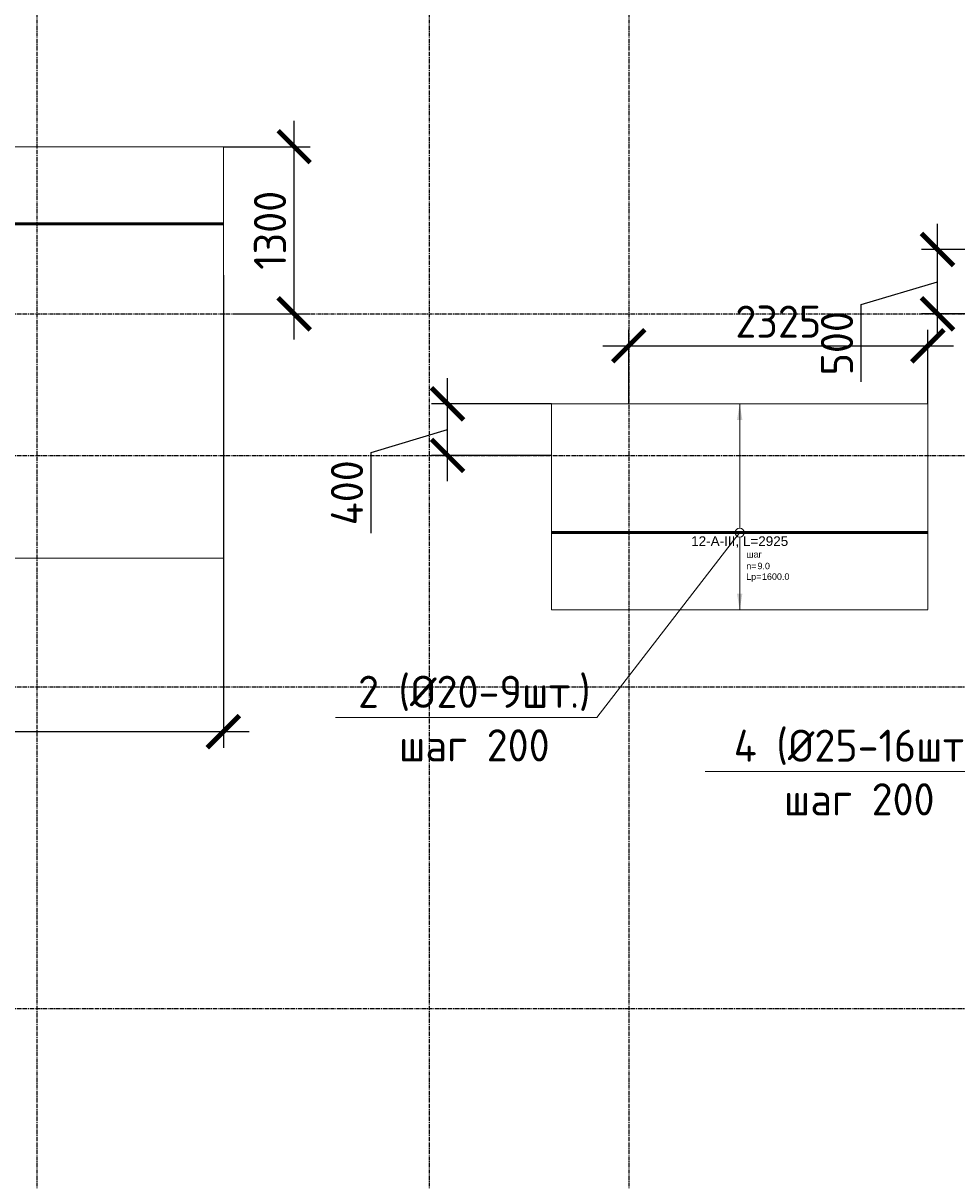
# Model space of a CAD drawing. Header units: millimetres. Extents: x -93479 to 1057970, y -66333 to 172656.
# Tile 365 of 473: x 738222 to 745478, y 38962 to 47962. Entities that reach past the tile are written whole.
import ezdxf
from ezdxf import colors
from ezdxf.entities.mleader import LeaderData, LeaderLine
from ezdxf.enums import TextEntityAlignment as Align
from ezdxf.math import Vec2, Vec3

# ---------------------------------------------------------------- set-up
doc = ezdxf.new("R2010")
doc.units = ezdxf.units.MM
doc.set_wipeout_variables(frame=1)
for name, pattern in [('01 Штриховая _4 мм_', [6, 3.5, -2.5]), ('______5', [1100, 800, -100, 100, -100]), ('GOST2.303 4', [7, 5, -2, 0]), ('осевая', [50.8, 31.75, -6.35, 6.35, -6.35])]:
    doc.linetypes.add(name, pattern=pattern)
for name, color, linetype, lineweight in [('АрмСтер', 2, 'Continuous', 50), ('контур распр. стерхней', 2, 'GOST2.303 4', 20), ('Оси', 40, '______5', 18), ('подоснова', 151, 'Continuous', 5), ('РАЗМЕРЫ', 7, 'Continuous', 9)]:
    doc.layers.add(name, color=color, linetype=linetype, lineweight=lineweight)
doc.layers.add('АрмСтер_атрибуты', color=2, linetype='Continuous', lineweight=0, plot=False)
doc.styles.add('GOST-2.304_Type-B', font='GOST_Common.ttf')
doc.styles.get("Standard").update_dxf_attribs({"font": 'arial.ttf'})
doc.styles.add('Аннотативный', font='arial.ttf')
doc.dimstyles.new('СПДС', dxfattribs={"dimscale": 100, "dimtxt": 2.5, "dimasz": 2.5, "dimexe": 1.25, "dimexo": 0, "dimtad": 1, "dimdec": 0, "dimtxsty": 'GOST-2.304_Type-B', "dimblk": 'ARCHTICK', "dimcen": 2.5, "dimdle": 2, "dimadec": 0, "dimazin": 2, "dimtfac": 0.75, "dimtdec": 0, "dimtmove": 1, "dimatfit": 3, "dimfxl": 1, "dimtolj": 1, "dimarcsym": 1})

# ---------------------------------------------------------------- blocks, each defined once
blk = doc.blocks.new('оси')
at = {"layer": 'Оси', "color": 7, "linetype": 'осевая', "lineweight": 25, "transparency": 33554687}
for p, q in [((21513.5, 151.4), (21513.5, -36280.2)), ((24563.5, 151.4), (24563.5, -36280.2)), ((26113.5, 151.4), (26113.5, -36280.2)), ((-11815.1, -9706.9), (53620.6, -9706.9)), ((-11815.1, -10806.9), (53620.6, -10806.9)), ((-11815.1, -12606.9), (53620.6, -12606.9)), ((-11815.1, -15106.9), (53620.6, -15106.9))]:
    blk.add_line(p, q, dxfattribs=at)
blk = doc.blocks.new('*U672')
at = {"layer": 'РАЗМЕРЫ'}
for p, q in [((112.5, 600), (-112.5, 600)), ((112.5, -2600), (-112.5, -2600))]:
    blk.add_line(p, q, dxfattribs=at)
at = {"layer": 'РАЗМЕРЫ', "ltscale": 15}
blk.add_line((0, -2600), (0, 600), dxfattribs=at)
at = {"layer": 'РАЗМЕРЫ'}
for points in [[(0, 600), (20.9, 474.8), (-20.9, 474.8)], [(0, -2600), (20.9, -2474.8), (-20.9, -2474.8)]]:
    blk.add_solid(points, dxfattribs=at)
at = {"layer": 'АрмСтер_атрибуты', "color": 215, "ltscale": 15, "style": 'Аннотативный'}
for s, p in [('шаг', (51.4, -194.2)), ('n=', (51.4, -285.1)), ('Lр=', (50.2, -367.8))]:
    blk.add_text(s, height=50, dxfattribs=at).set_placement(p)
at = {"layer": 'АрмСтер_атрибуты', "style": 'Аннотативный', "flags": 8}
blk.add_attdef('ПОЗ', (110, 29.6), '', height=75, dxfattribs=at)
at = {"layer": 'АрмСтер_атрибуты', "color": 215, "style": 'Аннотативный'}
for tag, p, flags in [('ШАГ', (190.9, -194.2), 10), ('КОЛ', (138, -285.1), 8), ('ШИРИНА', (172.9, -367.8), 8)]:
    blk.add_attdef(tag, p, '', height=50, dxfattribs=dict(at, flags=flags))
at = {"layer": 'АрмСтер_атрибуты', "flags": 9}
for tag, p in [('МАССА', (-2496, -1010.5)), ('ОБОЗНАЧЕНИЕ', (-2496, -1124.4))]:
    blk.add_attdef(tag, p, '', height=75, dxfattribs=at)
at = {"linetype": 'Continuous', "lineweight": 0}
blk.add_wipeout([(35, 0), (28.3, 20.6), (10.8, 33.3), (-10.8, 33.3), (-28.3, 20.6), (-35, 0), (-28.3, -20.6), (-10.8, -33.3), (10.8, -33.3), (28.3, -20.6)], dxfattribs=at)
at = {"color": 0, "linetype": 'ByBlock', "lineweight": -2, "ltscale": 100}
blk.add_line((-2925, 0), (2925, 0), dxfattribs=at)
at = {"layer": 'РАЗМЕРЫ'}
blk.add_circle((0, 0), 35, dxfattribs=at)
at = {"layer": 'АрмСтер_атрибуты', "style": 'Аннотативный', "flags": 8}
blk.add_attdef('НАИМЕНОВАНИЕ', text='', height=75, dxfattribs=at).set_placement((0, -29.3), align=Align.TOP_CENTER)
blk = doc.blocks.new('_ArchTick')
at = {"color": 0, "linetype": 'ByBlock', "const_width": 0.15}
blk.add_lwpolyline([(-0.5, -0.5), (0.5, 0.5)], dxfattribs=at)
blk = doc.blocks.new('*D925')
at = {"layer": 'DEFPOINTS', "color": 0, "ltscale": 100, "transparency": 16777216}
for p in [(739777.6, 46002.1), (734877.6, 43202.1), (739777.6, 42454.1)]:
    blk.add_point(p, dxfattribs=at)
at = {"layer": 'РАЗМЕРЫ', "color": 0, "lineweight": -2, "transparency": 16777216}
for p, q in [((739777.6, 46002.1), (739777.6, 42329.1)), ((734877.6, 43202.1), (734877.6, 42329.1)), ((734677.6, 42454.1), (739977.6, 42454.1))]:
    blk.add_line(p, q, dxfattribs=at)
at = {"layer": 'РАЗМЕРЫ', "color": 0, "lineweight": -2, "ltscale": 100, "transparency": 16777216, "xscale": 250, "yscale": 250, "zscale": 250, "rotation": 180}
blk.add_blockref('_ArchTick', (734877.6, 42454.1), dxfattribs=at)
at = {"layer": 'РАЗМЕРЫ', "color": 0, "lineweight": -2, "ltscale": 100, "transparency": 16777216, "xscale": 250, "yscale": 250, "zscale": 250}
blk.add_blockref('_ArchTick', (739777.6, 42454.1), dxfattribs=at)
at = {"layer": 'РАЗМЕРЫ', "color": 0, "ltscale": 100, "transparency": 16777216, "insert": (737327.6, 42641.7), "char_height": 250, "attachment_point": 5, "style": 'GOST-2.304_Type-B'}
blk.add_mtext('\\A1;4900', dxfattribs=at)
blk = doc.blocks.new('*D926')
at = {"layer": 'DEFPOINTS', "color": 0, "ltscale": 100, "transparency": 16777216}
for p in [(739777.6, 47002.1), (740327.6, 47002.1), (739859.5, 45702.1)]:
    blk.add_point(p, dxfattribs=at)
at = {"layer": 'РАЗМЕРЫ', "color": 0, "lineweight": -2, "transparency": 16777216}
for p, q in [((740327.6, 45502.1), (740327.6, 47202.1)), ((739777.6, 47002.1), (740452.6, 47002.1)), ((739859.5, 45702.1), (740452.6, 45702.1))]:
    blk.add_line(p, q, dxfattribs=at)
at = {"layer": 'РАЗМЕРЫ', "color": 0, "lineweight": -2, "ltscale": 100, "transparency": 16777216, "xscale": 250, "yscale": 250, "zscale": 250}
for p, rotation in [((740327.6, 47002.1), 90), ((740327.6, 45702.1), 270)]:
    blk.add_blockref('_ArchTick', p, dxfattribs=dict(at, rotation=rotation))
at = {"layer": 'РАЗМЕРЫ', "color": 0, "ltscale": 100, "transparency": 16777216, "insert": (740140, 46352.1), "char_height": 250, "attachment_point": 5, "rotation": 90, "style": 'GOST-2.304_Type-B'}
blk.add_mtext('\\A1;1300', dxfattribs=at)
blk = doc.blocks.new('_None')
blk = doc.blocks.new('*U682')
at = {"layer": 'РАЗМЕРЫ'}
for p, q in [((112.5, 1000), (-112.5, 1000)), ((112.5, -600), (-112.5, -600))]:
    blk.add_line(p, q, dxfattribs=at)
at = {"layer": 'РАЗМЕРЫ', "ltscale": 15}
blk.add_line((0, -600), (0, 1000), dxfattribs=at)
at = {"layer": 'РАЗМЕРЫ'}
for points in [[(0, 1000), (20.9, 874.8), (-20.9, 874.8)], [(0, -600), (20.9, -474.8), (-20.9, -474.8)]]:
    blk.add_solid(points, dxfattribs=at)
at = {"layer": 'АрмСтер_атрибуты', "color": 215, "ltscale": 15, "style": 'Аннотативный'}
for s, p in [('шаг', (51.4, -194.2)), ('n=', (51.4, -285.1)), ('Lр=', (50.2, -367.8))]:
    blk.add_text(s, height=50, dxfattribs=at).set_placement(p)
at = {"layer": 'АрмСтер_атрибуты', "style": 'Аннотативный', "flags": 8}
blk.add_attdef('ПОЗ', (110, 29.6), '', height=75, dxfattribs=at)
at = {"layer": 'АрмСтер_атрибуты', "flags": 9}
for tag, p in [('МАССА', (-1033.5, -10.5)), ('ОБОЗНАЧЕНИЕ', (-1033.5, -124.4))]:
    blk.add_attdef(tag, p, '', height=75, dxfattribs=at)
at = {"layer": 'АрмСтер_атрибуты', "color": 215, "style": 'Аннотативный'}
for tag, p, flags in [('ШАГ', (190.9, -194.2), 10), ('КОЛ', (138, -285.1), 8), ('ШИРИНА', (172.9, -367.8), 8)]:
    blk.add_attdef(tag, p, '', height=50, dxfattribs=dict(at, flags=flags))
at = {"linetype": 'Continuous', "lineweight": 0}
blk.add_wipeout([(35, 0), (28.3, 20.6), (10.8, 33.3), (-10.8, 33.3), (-28.3, 20.6), (-35, 0), (-28.3, -20.6), (-10.8, -33.3), (10.8, -33.3), (28.3, -20.6)], dxfattribs=at)
at = {"color": 0, "linetype": 'ByBlock', "lineweight": -2, "ltscale": 100}
blk.add_line((-1462.5, 0), (1462.5, 0), dxfattribs=at)
at = {"layer": 'РАЗМЕРЫ'}
blk.add_circle((0, 0), 35, dxfattribs=at)
at = {"layer": 'АрмСтер_атрибуты', "style": 'Аннотативный', "flags": 8}
blk.add_attdef('НАИМЕНОВАНИЕ', text='', height=75, dxfattribs=at).set_placement((0, -29.3), align=Align.TOP_CENTER)
blk = doc.blocks.new('*D823')
at = {"layer": 'DEFPOINTS', "color": 0, "ltscale": 100, "transparency": 16777216}
for p in [(741519.8, 45002.1), (742327.6, 45002.1), (742327.6, 44602.1)]:
    blk.add_point(p, dxfattribs=at)
at = {"layer": 'РАЗМЕРЫ', "color": 0, "lineweight": -2, "transparency": 16777216}
for p, q in [((741519.8, 44402.1), (741519.8, 45202.1)), ((742327.6, 45002.1), (741394.8, 45002.1)), ((740925.7, 44623.9), (741519.8, 44802.1)), ((740925.7, 43998.4), (740925.7, 44623.9)), ((742327.6, 44602.1), (741394.8, 44602.1))]:
    blk.add_line(p, q, dxfattribs=at)
at = {"layer": 'РАЗМЕРЫ', "color": 0, "lineweight": -2, "ltscale": 100, "transparency": 16777216, "xscale": 250, "yscale": 250, "zscale": 250}
for p, rotation in [((741519.8, 45002.1), 90), ((741519.8, 44602.1), 270)]:
    blk.add_blockref('_ArchTick', p, dxfattribs=dict(at, rotation=rotation))
at = {"layer": 'РАЗМЕРЫ', "color": 0, "ltscale": 100, "transparency": 16777216, "insert": (740738.1, 44311.1), "char_height": 250, "attachment_point": 5, "rotation": 90, "style": 'GOST-2.304_Type-B'}
blk.add_mtext('\\A1;400', dxfattribs=at)
blk = doc.blocks.new('*D915')
at = {"layer": 'DEFPOINTS', "color": 0, "ltscale": 100, "transparency": 16777216}
for p in [(745252.6, 45454.2), (742927.6, 45002.1), (745252.6, 45002.1)]:
    blk.add_point(p, dxfattribs=at)
at = {"layer": 'РАЗМЕРЫ', "color": 0, "lineweight": -2, "transparency": 16777216}
for p, q in [((742927.6, 45002.1), (742927.6, 45579.2)), ((745252.6, 45002.1), (745252.6, 45579.2)), ((742727.6, 45454.2), (745452.6, 45454.2))]:
    blk.add_line(p, q, dxfattribs=at)
at = {"layer": 'РАЗМЕРЫ', "color": 0, "lineweight": -2, "ltscale": 100, "transparency": 16777216, "xscale": 250, "yscale": 250, "zscale": 250, "rotation": 180}
blk.add_blockref('_ArchTick', (742927.6, 45454.2), dxfattribs=at)
at = {"layer": 'РАЗМЕРЫ', "color": 0, "lineweight": -2, "ltscale": 100, "transparency": 16777216, "xscale": 250, "yscale": 250, "zscale": 250}
blk.add_blockref('_ArchTick', (745252.6, 45454.2), dxfattribs=at)
at = {"layer": 'РАЗМЕРЫ', "color": 0, "ltscale": 100, "transparency": 16777216, "insert": (744090.1, 45641.8), "char_height": 250, "attachment_point": 5, "style": 'GOST-2.304_Type-B'}
blk.add_mtext('\\A1;2325', dxfattribs=at)
blk = doc.blocks.new('*D913')
at = {"layer": 'DEFPOINTS', "color": 0, "ltscale": 100, "transparency": 16777216}
for p in [(745327.6, 46202.1), (745840.3, 46202.1), (745840.3, 45702.1)]:
    blk.add_point(p, dxfattribs=at)
at = {"layer": 'РАЗМЕРЫ', "color": 0, "lineweight": -2, "transparency": 16777216}
for p, q in [((745327.6, 45502.1), (745327.6, 46402.1)), ((745840.3, 46202.1), (745202.6, 46202.1)), ((744733.5, 45773.9), (745327.6, 45952.1)), ((744733.5, 45173.4), (744733.5, 45773.9)), ((745840.3, 45702.1), (745202.6, 45702.1))]:
    blk.add_line(p, q, dxfattribs=at)
at = {"layer": 'РАЗМЕРЫ', "color": 0, "lineweight": -2, "ltscale": 100, "transparency": 16777216, "xscale": 250, "yscale": 250, "zscale": 250}
for p, rotation in [((745327.6, 46202.1), 90), ((745327.6, 45702.1), 270)]:
    blk.add_blockref('_ArchTick', p, dxfattribs=dict(at, rotation=rotation))
at = {"layer": 'РАЗМЕРЫ', "color": 0, "ltscale": 100, "transparency": 16777216, "insert": (744545.9, 45473.6), "char_height": 250, "attachment_point": 5, "rotation": 90, "style": 'GOST-2.304_Type-B'}
blk.add_mtext('\\A1;500', dxfattribs=at)

msp = doc.modelspace()

# ---------------------------------------------------------------- linework, layer by layer
at = {"layer": 'контур распр. стерхней', "color": 7, "linetype": '01 Штриховая _4 мм_'}
for points in [[(739777.6, 43802.1), (733927.6, 43802.1), (733927.6, 47002.1), (739777.6, 47002.1)], [(745252.6, 43402.1), (742327.6, 43402.1), (742327.6, 45002.1), (745252.6, 45002.1)]]:
    msp.add_lwpolyline(points, close=True, dxfattribs=at)

# ---------------------------------------------------------------- block references
at = {"color": 7}
msp.add_blockref('оси', (716814.1, 55409), dxfattribs=at)

# ---------------------------------------------------------------- dimensions: what is measured, and where the dimension line sits
at = {"layer": 'РАЗМЕРЫ', "color": 7}
dim = msp.add_linear_dim(base=(745327.6, 46202.1), p1=(745840.3, 45702.1), p2=(745840.3, 46202.1), angle=90, dimstyle='СПДС', dxfattribs=at)
dim.commit()
dim.dimension.update_dxf_attribs({"geometry": '*D913', "text_midpoint": (744545.9, 45711.4)})

# ---------------------------------------------------------------- leaders
at = {"layer": 'подоснова', "color": 7, "ltscale": 0.3}
ml = msp.add_multileader_mtext('Standard', dxfattribs=at)
ml.set_content('4 (%%C25-16шт.)\\Pшаг 200', color=7, style='GOST-2.304_Type-B')
ml.set_leader_properties(color=7, linetype='ByLayer', lineweight=15)
ml.set_arrow_properties(name='NONE')
ml.build(insert=Vec2(0, 0))
ml.multileader.update_dxf_attribs({"text_left_attachment_type": 6, "text_right_attachment_type": 6, "dogleg_length": 0.1, "arrow_head_size": 18})
ctx = ml.context
ctx.base_point, ctx.char_height, ctx.arrow_head_size, ctx.landing_gap_size, ctx.plane_origin = Vec3(743693.5, 42169.9), 250, 18, 20, Vec3(739837.1, 42635.3)
ctx.left_attachment, ctx.right_attachment, ctx.text_align_type = 6, 6, 1
notes = []
notes.append((ctx, [(0, (1, 1, 0), (745745.2, 42144.8), (-1, 0), 0.1, [(0, [(748646, 42612.4)], 0, [])])]))
ctx.mtext.insert, ctx.mtext.alignment, ctx.mtext.flow_direction = Vec3(744718.8, 42469.9), 2, 5
for ctx, leaders in notes:
    for number, flags, end, landing, length, lines in leaders:
        leader = LeaderData()
        leader.index, (leader.has_last_leader_line, leader.has_dogleg_vector, leader.attachment_direction) = number, flags
        leader.last_leader_point, leader.dogleg_vector, leader.dogleg_length = Vec3(end), Vec3(landing), length
        for number, points, colour, breaks in lines:
            line = LeaderLine()
            line.index, line.vertices, line.color, line.breaks = number, Vec3.list(points), colors.encode_raw_color(colour), breaks
            leader.lines.append(line)
        ctx.leaders.append(leader)

# ---------------------------------------------------------------- next in the draw order: block references
at = {"layer": 'АрмСтер', "color": 7, "ltscale": 15}
ref = msp.add_blockref('*U672', (736852.6, 46402.1), dxfattribs=at)
ref.add_attrib('НАИМЕНОВАНИЕ', '12-A-III, L=5850', dxfattribs={"layer": 'АрмСтер_атрибуты', "height": 75, "style": 'Аннотативный', "flags": 8}).set_placement((736852.6, 46372.8), align=Align.TOP_CENTER)
ref.add_attrib('КОЛ', '17.0', (736990.6, 46117), dxfattribs={"layer": 'АрмСтер_атрибуты', "color": 215, "height": 50, "style": 'Аннотативный', "flags": 8})
ref.add_attrib('ШИРИНА', '3200.0', (737025.5, 46034.3), dxfattribs={"layer": 'АрмСтер_атрибуты', "color": 215, "height": 50, "style": 'Аннотативный', "flags": 8})
ref = msp.add_blockref('*U682', (743790.1, 44002.1), dxfattribs=at)
ref.add_attrib('НАИМЕНОВАНИЕ', '12-A-III, L=2925', dxfattribs={"layer": 'АрмСтер_атрибуты', "height": 75, "style": 'Аннотативный', "flags": 8}).set_placement((743790.1, 43972.8), align=Align.TOP_CENTER)
ref.add_attrib('КОЛ', '9.0', (743928.2, 43717), dxfattribs={"layer": 'АрмСтер_атрибуты', "color": 215, "height": 50, "style": 'Аннотативный', "flags": 8})
ref.add_attrib('ШИРИНА', '1600.0', (743963, 43634.3), dxfattribs={"layer": 'АрмСтер_атрибуты', "color": 215, "height": 50, "style": 'Аннотативный', "flags": 8})

# ---------------------------------------------------------------- next in the draw order: dimensions: what is measured, and where the dimension line sits
at = {"layer": 'РАЗМЕРЫ', "color": 7}
for base, p1, p2, picture, middle in [((740327.6, 47002.1), (739859.5, 45702.1), (739777.6, 47002.1), '*D926', (740140, 46352.1)), ((741519.8, 45002.1), (742327.6, 44602.1), (742327.6, 45002.1), '*D823', (740738.1, 44561.4))]:
    dim = msp.add_linear_dim(base=base, p1=p1, p2=p2, angle=90, dimstyle='СПДС', dxfattribs=at)
    dim.commit()
    dim.dimension.update_dxf_attribs({"geometry": picture, "text_midpoint": middle})
for base, p1, p2, picture, middle in [((739777.6, 42454.1), (734877.6, 43202.1), (739777.6, 46002.1), '*D925', (737327.6, 42641.7)), ((745252.6, 45454.2), (742927.6, 45002.1), (745252.6, 45002.1), '*D915', (744090.1, 45641.8))]:
    dim = msp.add_linear_dim(base=base, p1=p1, p2=p2, dimstyle='СПДС', dxfattribs=at)
    dim.commit()
    dim.dimension.update_dxf_attribs({"geometry": picture, "text_midpoint": middle})

# ---------------------------------------------------------------- next in the draw order: leaders
at = {"layer": 'подоснова', "color": 7, "ltscale": 0.3}
ml = msp.add_multileader_mtext('Standard', dxfattribs=at)
ml.set_content('2 (%%C20-9шт.)\\Pшаг 200', color=7, style='GOST-2.304_Type-B')
ml.set_leader_properties(color=7, linetype='ByLayer', lineweight=15)
ml.set_arrow_properties(name='NONE')
ml.build(insert=Vec2(0, 0))
ml.multileader.update_dxf_attribs({"text_left_attachment_type": 6, "text_right_attachment_type": 6, "dogleg_length": 0.1, "arrow_head_size": 18})
ctx = ml.context
ctx.base_point, ctx.char_height, ctx.arrow_head_size, ctx.landing_gap_size, ctx.plane_origin = Vec3(740777.3, 42589.3), 250, 18, 20, Vec3(735770.9, 44113.4)
ctx.left_attachment, ctx.right_attachment, ctx.text_align_type = 6, 6, 1
notes = []
notes.append((ctx, [(0, (1, 1, 0), (742678.9, 42564.3), (-1, 0), 0.1, [(0, [(743787.1, 43996.1)], 0, [])])]))
ctx.mtext.insert, ctx.mtext.alignment, ctx.mtext.flow_direction = Vec3(741727.6, 42889.3), 2, 5
for ctx, leaders in notes:
    for number, flags, end, landing, length, lines in leaders:
        leader = LeaderData()
        leader.index, (leader.has_last_leader_line, leader.has_dogleg_vector, leader.attachment_direction) = number, flags
        leader.last_leader_point, leader.dogleg_vector, leader.dogleg_length = Vec3(end), Vec3(landing), length
        for number, points, colour, breaks in lines:
            line = LeaderLine()
            line.index, line.vertices, line.color, line.breaks = number, Vec3.list(points), colors.encode_raw_color(colour), breaks
            leader.lines.append(line)
        ctx.leaders.append(leader)

doc.saveas('drawing.dxf')
